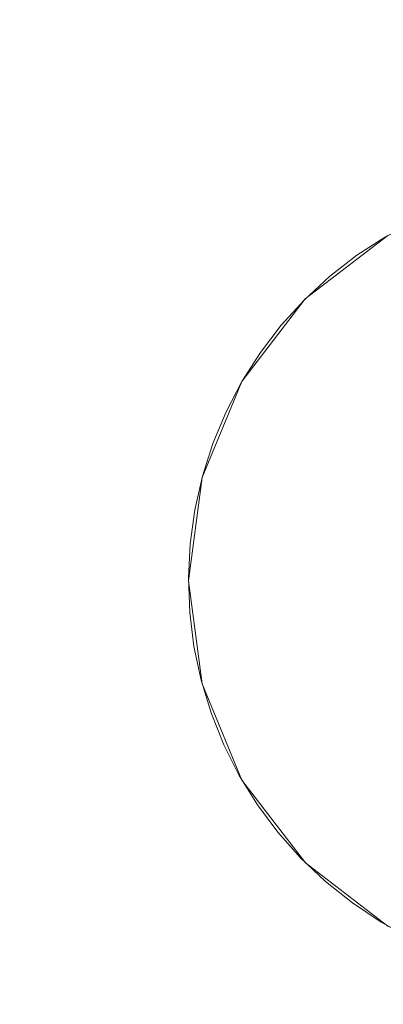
# Model space of a CAD drawing. Header units: inches. Extents: x -412 to -304, y -62 to 18.
# Tile 740 of 809: x -375.907 to -375.451, y 5.406 to 6.641. Entities that reach past the tile are written whole.
import ezdxf

# ---------------------------------------------------------------- set-up
doc = ezdxf.new("R2010")
doc.units = ezdxf.units.IN
doc.header["$LTSCALE"] = 32
doc.header["$MEASUREMENT"] = 0
for name, color, linetype, lineweight in [('Black', 7, 'Continuous', 18), ('DashLine', 7, 'Continuous', 13), ('Drawing', 7, 'Continuous', 18), ('Metal_1', 7, 'Continuous', 18), ('Metal_MP', 7, 'Continuous', 5), ('None', 7, 'Continuous', 18), ('SolidLine', 7, 'Continuous', 15), ('TFL_1', 7, 'Continuous', 13), ('Wood_1-H', 7, 'Continuous', 13)]:
    doc.layers.add(name, color=color, linetype=linetype, lineweight=lineweight)

# ---------------------------------------------------------------- blocks, each defined once
blk = doc.blocks.new('Group-1')
at = {"layer": 'Metal_1', "invisible_edges": 13}
for points in [[(12.0197, -12.252, 68.2953), (12.2559, -25.5591, 68.2953), (119.6969, -25.5591, 68.2953), (12.0197, -12.252, 68.2953)], [(119.6969, -25.5591, 68.2953), (119.9331, -12.252, 68.2953), (12.0197, -12.252, 68.2953), (119.6969, -25.5591, 68.2953)], [(12.0197, -12.252, 68.0591), (12.2559, -25.5591, 68.0591), (119.6969, -25.5591, 68.0591), (12.0197, -12.252, 68.0591)], [(119.6969, -25.5591, 68.0591), (119.9331, -12.252, 68.0591), (12.0197, -12.252, 68.0591), (119.6969, -25.5591, 68.0591)]]:
    blk.add_3dface(points, dxfattribs=at)
blk = doc.blocks.new('Group-2')
at = {"layer": 'None'}
blk.add_blockref('Group-1', (0, 0), dxfattribs=at)
blk = doc.blocks.new('Group-3')
at = {"layer": 'None'}
blk.add_blockref('Group-2', (0, 0), dxfattribs=at)
blk = doc.blocks.new('SL Overhead (3D)')
at = {"layer": 'None'}
blk.add_blockref('Group-3', (0, 0), dxfattribs=at)
at = {"layer": 'Drawing', "color": 0, "flags": 1}
for tag in ['Tag', 'Catalog', 'Option1', 'Option2', 'Option3', 'Option4', 'Option5', 'Option6', 'Option7', 'Option8', 'Option9', 'Option10', 'Option11', 'Option12', 'Custom', 'FinishGroup', 'Discount', 'Item2', 'Item3', 'Item6', 'Item8', 'Item9', 'Item10', 'Item12', 'Item13', 'Item16', 'Item18', 'Item19', 'Item20', 'Item21', 'Item22', 'Item23', 'Item24', 'Item25', 'Item1', 'Item4', 'Item5', 'Item7', 'Item11', 'Item14', 'Item15', 'Item17']:
    blk.add_attdef(tag, (-52.521, 19.4184), '', height=0.00709, dxfattribs=at)
blk = doc.blocks.new('Group-6')
at = {"layer": 'TFL_1'}
for points in [[(12.7579, -29.9724, 22.874), (119.1752, -29.9724, 22.874), (119.1752, -12.0197, 22.874), (12.7579, -12.0197, 22.874)], [(12.7579, -12.7874, 7.9921), (119.1752, -12.7874, 7.9921), (119.1752, -29.9724, 7.9921), (12.7579, -29.9724, 7.9921)], [(12.7579, -13.5157, 8.7402), (12.7579, -29.9724, 8.7402), (119.1752, -29.9724, 8.7402), (119.1752, -13.5157, 8.7402)], [(47.9547, -29.126, 22.126), (48.7028, -29.126, 22.126), (48.7028, -13.5157, 22.126), (47.9547, -13.5157, 22.126)], [(47.9547, -13.5157, 8.7402), (48.7028, -13.5157, 8.7402), (48.7028, -29.126, 8.7402), (47.9547, -29.126, 8.7402)], [(12.7579, -13.5354, 22.126), (119.1752, -13.5354, 22.126), (119.1752, -29.9724, 22.126), (12.7579, -29.9724, 22.126)]]:
    blk.add_3dface(points, dxfattribs=at)
blk = doc.blocks.new('Group-15')
at = {"layer": 'None'}
blk.add_blockref('Group-6', (0, 0), dxfattribs=at)
blk = doc.blocks.new('SL Hanging Credenza (3D)')
at = {"layer": 'None'}
blk.add_blockref('Group-15', (0, 0), dxfattribs=at)
at = {"layer": 'Drawing', "color": 0, "flags": 1}
for tag in ['Tag', 'Catalog', 'Option1', 'Option2', 'Option3', 'Option4', 'Option5', 'Option6', 'Option7', 'Option8', 'Option9', 'Option10', 'Option11', 'Option12', 'Custom', 'FinishGroup', 'Discount', 'Item2', 'Item3', 'Item6', 'Item8', 'Item9', 'Item10', 'Item12', 'Item13', 'Item16', 'Item18', 'Item19', 'Item20', 'Item21', 'Item22', 'Item23', 'Item24', 'Item25', 'Item1', 'Item4', 'Item5', 'Item7', 'Item11', 'Item14', 'Item15', 'Item17']:
    blk.add_attdef(tag, (-52.5308, 13.8239), '', height=0.00709, dxfattribs=at)
blk = doc.blocks.new('Group-17')
at = {"layer": 'Wood_1-H', "invisible_edges": 8}
blk.add_3dface([(-36.0039, -17.9921, 28.5412), (-34.5479, -16.5361, 27.7008), (34.5479, -16.5361, 27.7008), (36.0039, -17.9921, 28.5412)], dxfattribs=at)
at = {"layer": 'Wood_1-H'}
blk.add_3dface([(35.9849, -17.9731, 28.9808), (34.5479, -16.5361, 28.9808), (-34.5479, -16.5361, 28.9808), (-35.9849, -17.9731, 28.9808)], dxfattribs=at)
blk = doc.blocks.new('Group-20')
at = {"layer": 'Wood_1-H'}
for points in [[(-35.9649, 17.9531, 28.9988), (35.9649, 17.9531, 28.9988), (35.9649, -17.9531, 28.9988), (-35.9649, -17.9531, 28.9988)], [(-35.9649, 17.9531, 28.9791), (35.9649, 17.9531, 28.9791), (35.9649, -17.9531, 28.9791), (-35.9649, -17.9531, 28.9791)]]:
    blk.add_3dface(points, dxfattribs=at)
at = {"layer": 'None'}
blk.add_blockref('Group-17', (0, 0), dxfattribs=at)
blk = doc.blocks.new('MPConf-Glide (3D)')
at = {"layer": 'Metal_MP'}
for points, invisible_edges in [([(-0.1294, 0.483, 0.25), (0, 0.5, 0.25), (0.1294, 0.483, 0.25), (-0.1294, 0.483, 0.25)], 12), ([(-0.1294, 0.483), (0, 0.5), (0.1294, 0.483), (-0.1294, 0.483)], 12), ([(-0.483, 0.1294, 0.25), (-0.3536, 0.3536, 0.25), (-0.1294, 0.483, 0.25), (-0.483, 0.1294, 0.25)], 15), ([(-0.1294, -0.483, 0.25), (-0.483, 0.1294, 0.25), (-0.1294, 0.483, 0.25), (-0.1294, -0.483, 0.25)], 15), ([(-0.483, 0.1294), (-0.3536, 0.3536), (-0.1294, 0.483), (-0.483, 0.1294)], 15), ([(-0.1294, -0.483), (-0.483, 0.1294), (-0.1294, 0.483), (-0.1294, -0.483)], 15), ([(-0.3536, 0.3536, 0.25), (-0.25, 0.433, 0.25), (-0.1294, 0.483, 0.25), (-0.3536, 0.3536, 0.25)], 12), ([(-0.3536, 0.3536), (-0.25, 0.433), (-0.1294, 0.483), (-0.3536, 0.3536)], 12), ([(-0.1294, 0.483, 0.25), (0.1294, 0.483, 0.25), (0.483, 0.1294, 0.25), (-0.1294, 0.483, 0.25)], 15), ([(-0.1294, 0.483, 0.25), (0.483, 0.1294, 0.25), (0.483, -0.1294, 0.25), (-0.1294, 0.483, 0.25)], 15), ([(-0.1294, 0.483, 0.25), (0.483, -0.1294, 0.25), (-0.1294, -0.483, 0.25), (-0.1294, 0.483, 0.25)], 15), ([(-0.1294, 0.483), (0.1294, 0.483), (0.483, 0.1294), (-0.1294, 0.483)], 15), ([(-0.1294, 0.483), (0.483, 0.1294), (0.483, -0.1294), (-0.1294, 0.483)], 15), ([(-0.1294, 0.483), (0.483, -0.1294), (-0.1294, -0.483), (-0.1294, 0.483)], 15), ([(0.1294, 0.483, 0.25), (0.25, 0.433, 0.25), (0.3536, 0.3536, 0.25), (0.1294, 0.483, 0.25)], 12), ([(0.1294, 0.483, 0.25), (0.3536, 0.3536, 0.25), (0.483, 0.1294, 0.25), (0.1294, 0.483, 0.25)], 15), ([(0.1294, 0.483), (0.25, 0.433), (0.3536, 0.3536), (0.1294, 0.483)], 12), ([(0.1294, 0.483), (0.3536, 0.3536), (0.483, 0.1294), (0.1294, 0.483)], 15), ([(-0.483, 0.1294, 0.25), (-0.433, 0.25, 0.25), (-0.3536, 0.3536, 0.25), (-0.483, 0.1294, 0.25)], 12), ([(-0.483, 0.1294), (-0.433, 0.25), (-0.3536, 0.3536), (-0.483, 0.1294)], 12), ([(-0.483, -0.1294, 0.25), (-0.5, 0, 0.25), (-0.483, 0.1294, 0.25), (-0.483, -0.1294, 0.25)], 12), ([(-0.483, -0.1294), (-0.5, 0), (-0.483, 0.1294), (-0.483, -0.1294)], 12), ([(-0.1294, -0.483, 0.25), (-0.483, -0.1294, 0.25), (-0.483, 0.1294, 0.25), (-0.1294, -0.483, 0.25)], 15), ([(-0.1294, -0.483), (-0.483, -0.1294), (-0.483, 0.1294), (-0.1294, -0.483)], 15)]:
    blk.add_3dface(points, dxfattribs=dict(at, invisible_edges=invisible_edges))
for points in [[(0, 0.5), (0, 0.5, 0.25), (-0.1294, 0.483, 0.25), (-0.1294, 0.483)], [(0.1294, 0.483), (0.1294, 0.483, 0.25), (0, 0.5, 0.25), (0, 0.5)], [(-0.1294, 0.483), (-0.1294, 0.483, 0.25), (-0.25, 0.433, 0.25), (-0.25, 0.433)], [(0.25, 0.433), (0.25, 0.433, 0.25), (0.1294, 0.483, 0.25), (0.1294, 0.483)], [(-0.25, 0.433), (-0.25, 0.433, 0.25), (-0.3536, 0.3536, 0.25), (-0.3536, 0.3536)], [(-0.3536, 0.3536), (-0.3536, 0.3536, 0.25), (-0.433, 0.25, 0.25), (-0.433, 0.25)], [(-0.433, 0.25), (-0.433, 0.25, 0.25), (-0.483, 0.1294, 0.25), (-0.483, 0.1294)], [(-0.483, 0.1294), (-0.483, 0.1294, 0.25), (-0.5, 0, 0.25), (-0.5, 0)]]:
    blk.add_3dface(points, dxfattribs=at)
blk = doc.blocks.new('MP-Leg-502-89 (3D)')
at = {"layer": 'Metal_MP'}
for points, invisible_edges in [([(-19.371, -0.3, 1.8125), (-20.2057, 0.2471, 1.8125), (-20.2254, 0.2088, 1.8125), (-20.2416, 0.1689, 1.8125)], 9), ([(-20.2416, 0.1689, 0.3125), (-20.2254, 0.2088, 0.3125), (-20.2057, 0.2471, 0.3125), (-19.371, -0.3, 0.3125)], 12), ([(-20.2254, 0.2088, 0.3125), (-20.2254, 0.2088, 1.8125), (-20.2057, 0.2471, 1.8125), (-20.2057, 0.2471, 0.3125)], 5), ([(-20.2416, 0.1689, 0.3125), (-20.2416, 0.1689, 1.8125), (-20.2254, 0.2088, 1.8125), (-20.2254, 0.2088, 0.3125)], 5), ([(-20.2416, 0.1689, 1.8125), (-20.2544, 0.1278, 1.8125), (-19.371, -0.3, 1.8125)], 10), ([(-20.2544, 0.1278, 0.3125), (-20.2544, 0.1278, 1.8125), (-20.2416, 0.1689, 1.8125), (-20.2416, 0.1689, 0.3125)], 5), ([(-19.371, -0.3, 0.3125), (-20.2544, 0.1278, 0.3125), (-20.2416, 0.1689, 0.3125)], 9), ([(-20.2544, 0.1278, 1.8125), (-20.2636, 0.0857, 1.8125), (-20.2692, 0.043, 1.8125), (-19.371, -0.3, 1.8125)], 12), ([(-19.371, -0.3, 0.3125), (-20.2692, 0.043, 0.3125), (-20.2636, 0.0857, 0.3125), (-20.2544, 0.1278, 0.3125)], 9), ([(-20.2636, 0.0857, 0.3125), (-20.2636, 0.0857, 1.8125), (-20.2544, 0.1278, 1.8125), (-20.2544, 0.1278, 0.3125)], 5), ([(-20.2692, 0.043, 0.3125), (-20.2692, 0.043, 1.8125), (-20.2636, 0.0857, 1.8125), (-20.2636, 0.0857, 0.3125)], 5), ([(-19.371, -0.3, 1.8125), (-20.2692, 0.043, 1.8125), (-20.271, 0, 1.8125), (-20.2692, -0.043, 1.8125)], 9), ([(-20.271, 0, 0.3125), (-20.271, 0, 1.8125), (-20.2692, 0.043, 1.8125), (-20.2692, 0.043, 0.3125)], 5), ([(-20.2692, -0.043, 0.3125), (-20.271, 0, 0.3125), (-20.2692, 0.043, 0.3125), (-19.371, -0.3, 0.3125)], 12), ([(-20.2692, -0.043, 0.3125), (-20.2692, -0.043, 1.8125), (-20.271, 0, 1.8125), (-20.271, 0, 0.3125)], 5), ([(-19.371, -0.3, 1.8125), (-20.2692, -0.043, 1.8125), (-20.2636, -0.0857, 1.8125), (-20.2544, -0.1278, 1.8125)], 9), ([(-20.2636, -0.0857, 0.3125), (-20.2636, -0.0857, 1.8125), (-20.2692, -0.043, 1.8125), (-20.2692, -0.043, 0.3125)], 5), ([(-20.2544, -0.1278, 0.3125), (-20.2636, -0.0857, 0.3125), (-20.2692, -0.043, 0.3125), (-19.371, -0.3, 0.3125)], 12), ([(-20.2544, -0.1278, 0.3125), (-20.2544, -0.1278, 1.8125), (-20.2636, -0.0857, 1.8125), (-20.2636, -0.0857, 0.3125)], 5), ([(-20.2544, -0.1278, 1.8125), (-20.2416, -0.1689, 1.8125), (-19.371, -0.3, 1.8125)], 10), ([(-20.2416, -0.1689, 0.3125), (-20.2416, -0.1689, 1.8125), (-20.2544, -0.1278, 1.8125), (-20.2544, -0.1278, 0.3125)], 5), ([(-19.371, -0.3, 0.3125), (-20.2416, -0.1689, 0.3125), (-20.2544, -0.1278, 0.3125)], 9), ([(-19.371, -0.3, 1.8125), (-20.2416, -0.1689, 1.8125), (-20.2254, -0.2088, 1.8125), (-20.2057, -0.2471, 1.8125)], 9), ([(-20.2254, -0.2088, 0.3125), (-20.2254, -0.2088, 1.8125), (-20.2416, -0.1689, 1.8125), (-20.2416, -0.1689, 0.3125)], 5), ([(-20.2057, -0.2471, 0.3125), (-20.2254, -0.2088, 0.3125), (-20.2416, -0.1689, 0.3125), (-19.371, -0.3, 0.3125)], 12), ([(-20.2057, -0.2471, 0.3125), (-20.2057, -0.2471, 1.8125), (-20.2254, -0.2088, 1.8125), (-20.2254, -0.2088, 0.3125)], 5), ([(-20.2057, -0.2471, 1.8125), (-20.1828, -0.2836, 1.8125), (-19.371, -0.3, 1.8125)], 10), ([(-20.1828, -0.2836, 0.3125), (-20.1828, -0.2836, 1.8125), (-20.2057, -0.2471, 1.8125), (-20.2057, -0.2471, 0.3125)], 5), ([(-19.371, -0.3, 0.3125), (-20.1828, -0.2836, 0.3125), (-20.2057, -0.2471, 0.3125)], 9), ([(-20.1828, -0.2836, 1.8125), (-20.1569, -0.3179, 1.8125), (-20.1281, -0.35, 1.8125), (-19.371, -0.3, 1.8125)], 12), ([(-20.1569, -0.3179, 0.3125), (-20.1569, -0.3179, 1.8125), (-20.1828, -0.2836, 1.8125), (-20.1828, -0.2836, 0.3125)], 5), ([(-19.371, -0.3, 0.3125), (-20.1281, -0.35, 0.3125), (-20.1569, -0.3179, 0.3125), (-20.1828, -0.2836, 0.3125)], 9), ([(-19.371, -0.3, 1.8125), (-20.1281, -0.35, 1.8125), (-20.0967, -0.3794, 1.8125), (-20.0629, -0.406, 1.8125)], 9), ([(-20.0629, -0.406, 0.3125), (-20.0967, -0.3794, 0.3125), (-20.1281, -0.35, 0.3125), (-19.371, -0.3, 0.3125)], 12), ([(-20.0629, -0.406, 1.8125), (-20.0268, -0.4296, 1.8125), (-19.9889, -0.45, 1.8125), (-19.371, -0.3, 1.8125)], 12), ([(-19.371, -0.3, 0.3125), (-19.9889, -0.45, 0.3125), (-20.0268, -0.4296, 0.3125), (-20.0629, -0.406, 0.3125)], 9), ([(-19.3983, -0.3333, 1.8125), (-19.371, -0.3, 1.8125), (-19.9889, -0.45, 1.8125)], 10), ([(-19.9889, -0.45, 0.3125), (-19.371, -0.3, 0.3125), (-19.3983, -0.3333, 0.3125)], 9), ([(-20.1281, -0.35, 0.3125), (-20.1281, -0.35, 1.8125), (-20.1569, -0.3179, 1.8125), (-20.1569, -0.3179, 0.3125)], 5), ([(-19.9889, -0.45, 1.8125), (-19.461, -0.3923, 1.8125), (-19.4284, -0.3641, 1.8125), (-19.3983, -0.3333, 1.8125)], 9), ([(-19.3983, -0.3333, 0.3125), (-19.4284, -0.3641, 0.3125), (-19.461, -0.3923, 0.3125), (-19.9889, -0.45, 0.3125)], 12), ([(-20.0967, -0.3794, 0.3125), (-20.0967, -0.3794, 1.8125), (-20.1281, -0.35, 1.8125), (-20.1281, -0.35, 0.3125)], 5), ([(-20.0629, -0.406, 0.3125), (-20.0629, -0.406, 1.8125), (-20.0967, -0.3794, 1.8125), (-20.0967, -0.3794, 0.3125)], 5), ([(-19.4959, -0.4175, 1.8125), (-19.461, -0.3923, 1.8125), (-19.9889, -0.45, 1.8125)], 10), ([(-19.9889, -0.45, 0.3125), (-19.461, -0.3923, 0.3125), (-19.4959, -0.4175, 0.3125)], 9), ([(-20.0268, -0.4296, 0.3125), (-20.0268, -0.4296, 1.8125), (-20.0629, -0.406, 1.8125), (-20.0629, -0.406, 0.3125)], 5), ([(-19.9889, -0.45, 1.8125), (-19.5715, -0.4585, 1.8125), (-19.5328, -0.4396, 1.8125), (-19.4959, -0.4175, 1.8125)], 9), ([(-19.4959, -0.4175, 0.3125), (-19.5328, -0.4396, 0.3125), (-19.5715, -0.4585, 0.3125), (-19.9889, -0.45, 0.3125)], 12), ([(-19.9889, -0.45, 0.3125), (-19.9889, -0.45, 1.8125), (-20.0268, -0.4296, 1.8125), (-20.0268, -0.4296, 0.3125)], 5), ([(-19.5715, -0.4585, 1.8125), (-19.9889, -0.45, 1.8125), (-19.9494, -0.4671, 1.8125)], 9), ([(-19.9494, -0.4671, 0.3125), (-19.9494, -0.4671, 1.8125), (-19.9889, -0.45, 1.8125), (-19.9889, -0.45, 0.3125)], 5), ([(-19.9494, -0.4671, 0.3125), (-19.9889, -0.45, 0.3125), (-19.5715, -0.4585, 0.3125)], 10), ([(-19.9494, -0.4671, 1.8125), (-19.9086, -0.4807, 1.8125), (-19.8667, -0.4908, 1.8125), (-19.5715, -0.4585, 1.8125)], 12), ([(-19.5715, -0.4585, 0.3125), (-19.8667, -0.4908, 0.3125), (-19.9086, -0.4807, 0.3125), (-19.9494, -0.4671, 0.3125)], 9), ([(-19.9086, -0.4807, 0.3125), (-19.9086, -0.4807, 1.8125), (-19.9494, -0.4671, 1.8125), (-19.9494, -0.4671, 0.3125)], 5), ([(-19.5715, -0.4585, 1.8125), (-19.8667, -0.4908, 1.8125), (-19.8241, -0.4972, 1.8125)], 9), ([(-19.8241, -0.4972, 0.3125), (-19.8667, -0.4908, 0.3125), (-19.5715, -0.4585, 0.3125)], 10), ([(-19.5715, -0.4585, 1.8125), (-19.8241, -0.4972, 1.8125), (-19.7811, -0.4999, 1.8125), (-19.7381, -0.4989, 1.8125)], 9), ([(-19.7381, -0.4989, 0.3125), (-19.7811, -0.4999, 0.3125), (-19.8241, -0.4972, 0.3125), (-19.5715, -0.4585, 0.3125)], 12), ([(-19.8667, -0.4908, 0.3125), (-19.8667, -0.4908, 1.8125), (-19.9086, -0.4807, 1.8125), (-19.9086, -0.4807, 0.3125)], 5), ([(-19.8241, -0.4972, 0.3125), (-19.8241, -0.4972, 1.8125), (-19.8667, -0.4908, 1.8125), (-19.8667, -0.4908, 0.3125)], 5), ([(-19.7811, -0.4999, 0.3125), (-19.7811, -0.4999, 1.8125), (-19.8241, -0.4972, 1.8125), (-19.8241, -0.4972, 0.3125)], 5), ([(-19.7381, -0.4989, 0.3125), (-19.7381, -0.4989, 1.8125), (-19.7811, -0.4999, 1.8125), (-19.7811, -0.4999, 0.3125)], 5)]:
    blk.add_3dface(points, dxfattribs=dict(at, invisible_edges=invisible_edges))
at = {"layer": 'Metal_MP', "color": 7, "rotation": 90}
blk.add_blockref('MPConf-Glide (3D)', (-19.771, 0), dxfattribs=at)
blk = doc.blocks.new('MPHtAdjLeg-16-NoCable (3D)')
at = {"layer": 'DashLine', "color": 7, "rotation": 59.99999999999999}
blk.add_blockref('MP-Leg-502-89 (3D)', (0, 0), dxfattribs=at)
blk = doc.blocks.new('MpHtAdjBase-3 (3D)')
at = {"layer": 'Black', "color": 7}
blk.add_blockref('MPHtAdjLeg-16-NoCable (3D)', (-21.5551, 0), dxfattribs=at)
blk = doc.blocks.new('Group-23')
at = {"layer": 'None'}
blk.add_blockref('Group-20', (0, 0), dxfattribs=at)
at = {"layer": 'SolidLine', "color": 7}
blk.add_blockref('MpHtAdjBase-3 (3D)', (0, 0), dxfattribs=at)
blk = doc.blocks.new('MP Ht Adju Rect Table (3D)')
at = {"layer": 'None'}
blk.add_blockref('Group-23', (0, 0), dxfattribs=at)
at = {"layer": 'Drawing', "color": 0, "flags": 1}
for tag in ['Tag', 'Catalog', 'Option1', 'Option2', 'Option3', 'Option4', 'Option5', 'Option6', 'Option7', 'Option8', 'Option9', 'Option10', 'Option11', 'Option12', 'Custom', 'FinishGroup', 'Discount', 'Item2', 'Item3', 'Item6', 'Item9', 'Item10', 'Item12', 'Item13', 'Item16', 'Item19', 'Item20', 'Item21', 'Item22', 'Item23', 'Item24', 'Item25', 'Item8', 'Item18', 'Item1', 'Item4', 'Item5', 'Item7', 'Item11', 'Item14', 'Item15', 'Item17']:
    blk.add_attdef(tag, (-16.6066, -46.5306), '', height=0.00709, dxfattribs=at)

msp = doc.modelspace()

# ---------------------------------------------------------------- block references
at = {"layer": 'Drawing'}
for name in ['SL Hanging Credenza (3D)', 'SL Overhead (3D)']:
    msp.add_blockref(name, (-424, 30), dxfattribs=at)
at = {"layer": 'Drawing', "rotation": 270}
msp.add_blockref('MP Ht Adju Rect Table (3D)', (-358.0728, -25.5031), dxfattribs=at)

doc.saveas('drawing.dxf')
